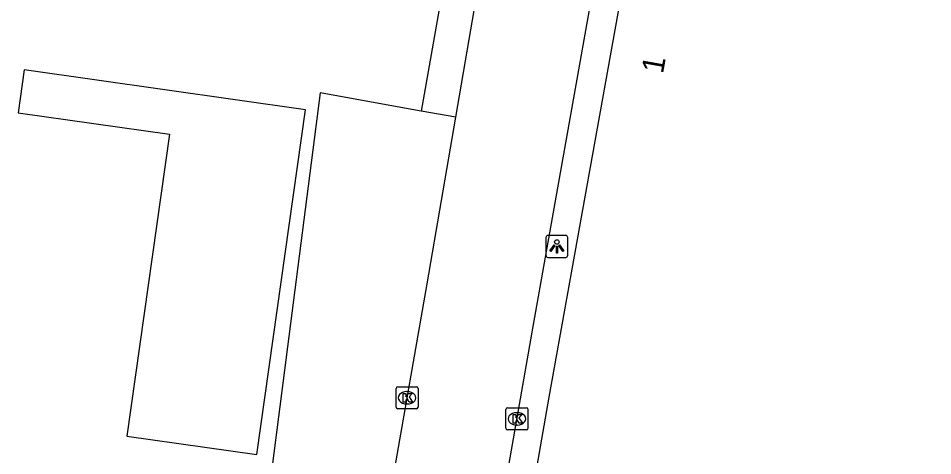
# Model space of a CAD drawing. Extents: x 161402 to 161933, y 381650 to 382313.
# Drawn here: x 161818.35 to 161859.87, y 382056.07 to 382075.91 of the extents above; entities that cross this region are included whole.
import ezdxf

# ---------------------------------------------------------------- set-up
doc = ezdxf.new("R2010")
doc.units = 0
for name, color, linetype in [('IMGEO_Kolk', 7, 'Continuous'), ('IMGEO_Lichtpunt', 7, 'Continuous'), ('IMGEO_Pand', 7, 'Continuous'), ('IMGEO_Pand_nummerreeks', 7, 'Continuous'), ('IMGEO_Parkeervlak_gesloten', 7, 'Continuous'), ('IMGEO_Rijbaan_lokaal_open', 7, 'Continuous'), ('IMGEO_Voetpad_gesloten', 7, 'Continuous')]:
    doc.layers.add(name, color=color, linetype=linetype)

msp = doc.modelspace()

# ---------------------------------------------------------------- linework, layer by layer
at = {"layer": 'IMGEO_Kolk'}
for p, q in [((161835.503, 382058.274), (161835.503, 382059.126)), ((161835.578, 382059.2), (161836.43, 382059.2)), ((161835.991, 382058.98), (161836.016, 382058.98)), ((161836.504, 382059.126), (161836.504, 382058.274)), ((161836.014, 382058.42), (161835.989, 382058.42)), ((161836.43, 382058.2), (161835.578, 382058.2)), ((161840.494, 382057.316), (161840.494, 382058.168)), ((161840.569, 382058.242), (161841.421, 382058.242)), ((161840.982, 382058.022), (161841.007, 382058.022)), ((161841.495, 382058.168), (161841.495, 382057.316)), ((161841.421, 382057.242), (161840.569, 382057.242)), ((161841.005, 382057.462), (161840.98, 382057.462))]:
    msp.add_line(p, q, dxfattribs=at)
for points in [[(161835.503, 382058.274), (161835.503, 382059.126)], [(161835.578, 382059.2), (161836.43, 382059.2)], [(161835.824, 382058.9), (161835.947, 382058.9), (161835.947, 382058.749), (161836.077, 382058.9), (161836.241, 382058.9), (161836.095, 382058.749), (161836.248, 382058.5), (161836.096, 382058.5), (161836.011, 382058.664), (161835.947, 382058.597), (161835.947, 382058.5), (161835.824, 382058.5), (161835.824, 382058.9)], [(161836.504, 382059.126), (161836.504, 382058.274)], [(161836.43, 382058.2), (161835.578, 382058.2)], [(161840.494, 382057.316), (161840.494, 382058.168)], [(161840.569, 382058.242), (161841.421, 382058.242)], [(161841.495, 382058.168), (161841.495, 382057.316)], [(161840.815, 382057.942), (161840.938, 382057.942), (161840.938, 382057.791), (161841.068, 382057.942), (161841.232, 382057.942), (161841.086, 382057.791), (161841.239, 382057.542), (161841.087, 382057.542), (161841.002, 382057.706), (161840.938, 382057.639), (161840.938, 382057.542), (161840.815, 382057.542), (161840.815, 382057.942)], [(161841.421, 382057.242), (161840.569, 382057.242)]]:
    msp.add_lwpolyline(points, dxfattribs=at)
for centre, start, end in [((161835.58, 382059.124), 91.552, 178.448), ((161835.58, 382059.124), 91.552, 178.448), ((161836.428, 382059.124), 1.552, 88.448), ((161836.428, 382059.124), 1.552, 88.448), ((161835.58, 382058.276), 181.552, 268.448), ((161835.58, 382058.276), 181.552, 268.448), ((161836.428, 382058.276), 271.552, 358.448), ((161836.428, 382058.276), 271.552, 358.448), ((161840.571, 382058.166), 91.552, 178.448), ((161840.571, 382058.166), 91.552, 178.448), ((161841.419, 382058.166), 1.552, 88.448), ((161841.419, 382058.166), 1.552, 88.448), ((161840.571, 382057.318), 181.552, 268.448), ((161840.571, 382057.318), 181.552, 268.448), ((161841.419, 382057.318), 271.552, 358.448), ((161841.419, 382057.318), 271.552, 358.448)]:
    msp.add_arc(centre, 0.0765, start, end, dxfattribs=at)
for centre, major_axis, ratio, start_param, end_param in [((161835.99, 382058.7), (-0.387, 0.002), 0.722429, 4.712389, 7.853982), ((161836.015, 382058.7), (-0.39, 0.002), 0.717154, 1.570796, 4.712389), ((161840.981, 382057.742), (-0.387, 0.002), 0.722429, 4.712389, 7.853982), ((161841.006, 382057.742), (-0.39, 0.002), 0.717154, 1.570796, 4.712389)]:
    msp.add_ellipse(centre, major_axis=major_axis, ratio=ratio, start_param=start_param, end_param=end_param, dxfattribs=at)
at = {"layer": 'IMGEO_Lichtpunt'}
for p, q in [((161842.306, 382065.966), (161842.306, 382065.159)), ((161842.306, 382065.966), (161842.306, 382065.159)), ((161843.208, 382066.061), (161842.4, 382066.061)), ((161843.208, 382066.061), (161842.4, 382066.061)), ((161843.302, 382065.159), (161843.302, 382065.966)), ((161843.302, 382065.159), (161843.302, 382065.966)), ((161842.4, 382065.065), (161843.208, 382065.065)), ((161842.4, 382065.065), (161843.208, 382065.065))]:
    msp.add_line(p, q, dxfattribs=at)
for points in [[(161842.68, 382065.63), (161842.719, 382065.602), (161842.531, 382065.34), (161842.493, 382065.367), (161842.68, 382065.63)], [(161842.782, 382065.582), (161842.829, 382065.582), (161842.829, 382065.26), (161842.782, 382065.26), (161842.782, 382065.582)], [(161842.892, 382065.602), (161842.93, 382065.629), (161843.117, 382065.367), (161843.078, 382065.339), (161842.892, 382065.602)]]:
    msp.add_lwpolyline(points, dxfattribs=at)
msp.add_circle((161842.805, 382065.764), 0.0994, dxfattribs=at)
for centre, start, end in [((161842.4, 382065.966), 90, 180), ((161842.4, 382065.966), 90, 180), ((161843.208, 382065.966), 0, 90), ((161843.208, 382065.966), 0, 90), ((161842.4, 382065.159), 180, 270), ((161842.4, 382065.159), 180, 270), ((161843.208, 382065.159), 270, 0), ((161843.208, 382065.159), 270, 360)]:
    msp.add_arc(centre, 0.0946, start, end, dxfattribs=at)
at = {"layer": 'IMGEO_Pand'}
for points in [[(161841.73, 382054.571), (161842.463, 382058.722), (161845.824, 382077.508), (161848.409, 382092.059), (161849.637, 382091.837)], [(161818.628, 382073.569), (161818.354, 382071.629), (161825.212, 382070.66), (161823.277, 382056.963), (161829.188, 382056.128), (161831.398, 382071.764), (161818.628, 382073.569)]]:
    msp.add_lwpolyline(points, dxfattribs=at)
at = {"layer": 'IMGEO_Parkeervlak_gesloten'}
msp.add_lwpolyline([(161836.652, 382071.701), (161832.064, 382072.53), (161829.897, 382055.72)], dxfattribs=at)
at = {"layer": 'IMGEO_Rijbaan_lokaal_open'}
for points in [[(161822.45, 381956.505), (161822.54, 381956.991), (161825.164, 381970.44), (161825.196, 381970.616), (161827.554, 381983.498), (161830.695, 382000), (161833.899, 382016.966), (161836.784, 382033.46), (161839.275, 382047.946), (161841.729, 382061.924), (161844.797, 382079.199), (161847.522, 382094.137), (161855.583, 382102.928), (161859.869, 382107.508)], [(161838.217, 382071.422), (161838.823, 382074.942), (161840.146, 382082.597), (161841.953, 382092.549), (161842.377, 382095.257)], [(161835.352, 382054.98), (161836.914, 382063.862), (161838.217, 382071.422)]]:
    msp.add_lwpolyline(points, dxfattribs=at)
at = {"layer": 'IMGEO_Voetpad_gesloten'}
for points in [[(161840.585, 382094.002), (161836.652, 382071.701)], [(161838.217, 382071.422), (161836.652, 382071.701)]]:
    msp.add_lwpolyline(points, dxfattribs=at)

# ---------------------------------------------------------------- texts
at = {"layer": 'IMGEO_Pand_nummerreeks'}
msp.add_text('1', height=1, rotation=79.8589, dxfattribs=at).set_placement((161847.622, 382073.366))

doc.saveas('drawing.dxf')
